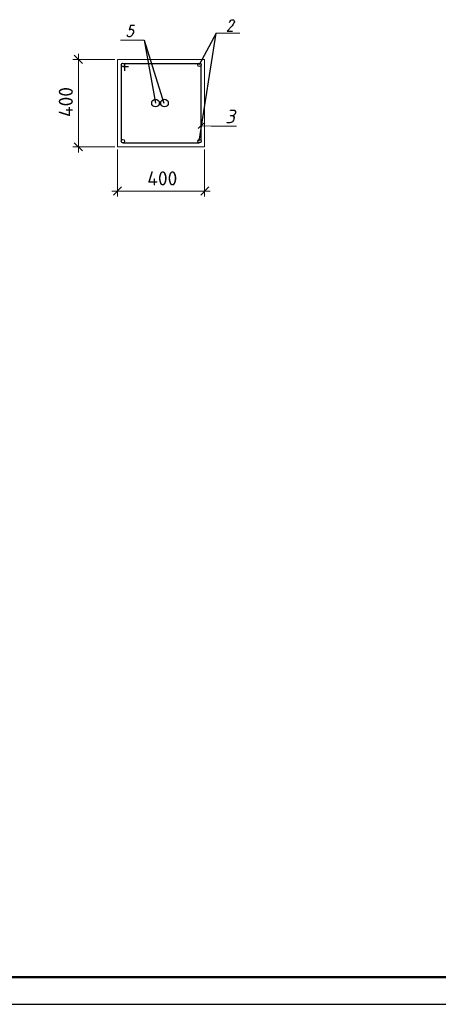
# Model space of a CAD drawing. Extents: x 4085 to 16701, y -65 to 10948.
# Tile 265 of 268: x 15601 to 15678, y 10638 to 10819. Entities that reach past the tile are written whole.
import ezdxf

# ---------------------------------------------------------------- set-up
doc = ezdxf.new("R2010")
doc.units = 0
doc.header["$MEASUREMENT"] = 0
doc.linetypes.add('CONTI', pattern=[0])
doc.layers.get('0').update_dxf_attribs({"color": 250, "linetype": 'CONTI'})
for name, color, linetype in [('PDF _100_EXPLICATION', 7, 'Continuous'), ('PDF _ELE. Электрооборудование (Powet equip.)', 7, 'Continuous'), ('PDF _STR. TEXT RU', 7, 'Continuous'), ('PDF _арматура', 7, 'Continuous'), ('PDF _Рамка (Sheet frame)', 7, 'Continuous'), ('PDF _Текст', 7, 'Continuous')]:
    doc.layers.add(name, color=color, linetype=linetype)
doc.styles.add('PDF ISOCPEUR', font='isocpeur.TTF')
doc.styles.add('PDF ISOCPEUR Italic', font='isocpeui.ttf')

# ---------------------------------------------------------------- blocks, each defined once
blk = doc.blocks.new('A$Cc4c8f544')
at = {"layer": 'PDF _100_EXPLICATION', "lineweight": 30}
for centre in [(-15567, 833), (-14165, 833), (-15567, -564), (-14165, -564)]:
    blk.add_circle(centre, 31.8, dxfattribs=at)
at = {"layer": 'PDF _ELE. Электрооборудование (Powet equip.)', "lineweight": 30}
for points in [[(-13613, 1610), (-13609, 1622), (-13596, 1639), (-13588, 1652), (-13571, 1660), (-13541, 1660), (-13533, 1652), (-13528, 1639), (-13524, 1622), (-13533, 1601), (-13545, 1580), (-13566, 1550), (-13660, 1453), (-13562, 1453)], [(-15357, 1555), (-15425, 1555), (-15455, 1466), (-15446, 1474), (-15421, 1487), (-15404, 1487), (-15383, 1474), (-15374, 1457), (-15374, 1428), (-15383, 1406), (-15395, 1377), (-15416, 1356), (-15438, 1347), (-15459, 1347), (-15480, 1356), (-15484, 1364), (-15484, 1385)], [(-15179, 1288), (-14972, 132)], [(-14189, -334), (-14087, -232)]]:
    blk.add_lwpolyline(points, dxfattribs=at)
at = {"layer": 'PDF _ELE. Электрооборудование (Powet equip.)', "lineweight": 13}
for points in [[(-16306, 856), (-16458, 1008)], [(-16458, -592), (-16306, -744)], [(-15594, -1400), (-15742, -1553)], [(-14142, -1553), (-13994, -1400)]]:
    blk.add_lwpolyline(points, dxfattribs=at)
at = {"layer": 'PDF _ELE. Электрооборудование (Powet equip.)', "lineweight": 5}
blk.add_lwpolyline([(-14138, -283), (-13952, -287), (-13829, -287), (-13486, -287)], dxfattribs=at)
at = {"layer": 'PDF _STR. TEXT RU', "lineweight": 25}
for points in [[(-15179, 1288), (-14815, 132)], [(-14168, -566), (-13858, 1415), (-14168, 831)]]:
    blk.add_lwpolyline(points, dxfattribs=at)
at = {"layer": 'PDF _арматура', "lineweight": 13}
for points in [[(-15179, 1288), (-15611, 1288)], [(-13858, 1415), (-13427, 1415)], [(-15717, 932), (-16483, 932)], [(-16382, 1034), (-16382, -770)], [(-15717, -668), (-16483, -668)], [(-15666, -719), (-15666, -1578)], [(-14070, -719), (-14070, -1578)], [(-15768, -1477), (-13969, -1477)]]:
    blk.add_lwpolyline(points, dxfattribs=at)
blk.add_lwpolyline([(-15666, -668), (-14070, -668), (-14070, 932), (-15666, 932)], close=True, dxfattribs=at)
at = {"layer": 'PDF _арматура', "lineweight": 30}
for points in [[(-15598, 831), (-15598, -566)], [(-15569, 860), (-14168, 860)], [(-15569, 801), (-15463, 801)], [(-15539, 831), (-15539, 725)], [(-14138, 831), (-14138, -566)], [(-15569, -596), (-14168, -596)]]:
    blk.add_lwpolyline(points, dxfattribs=at)
for centre in [(-14970, 134), (-14805, 134)]:
    blk.add_circle(centre, 69.9, dxfattribs=at)
at = {"layer": 'PDF _Рамка (Sheet frame)', "lineweight": 50}
blk.add_line((-45991, -15871), (9367, -15871), dxfattribs=at)
at = {"layer": 'PDF _Рамка (Sheet frame)', "lineweight": 25}
blk.add_line((-46787, -16370), (9867, -16370), dxfattribs=at)
at = {"layer": 'PDF _Текст', "insert": (-16483, -122), "char_height": 258.8, "attachment_point": 7, "rotation": 90, "style": 'PDF ISOCPEUR'}
blk.add_mtext('400', dxfattribs=at)
at = {"layer": 'PDF _Текст', "attachment_point": 7}
for s, insert, char_height, style in [('3', (-13693, -236), 250, 'PDF ISOCPEUR Italic'), ('400', (-15120, -1375), 258.8, 'PDF ISOCPEUR')]:
    blk.add_mtext(s, dxfattribs=dict(at, insert=insert, char_height=char_height, style=style))

msp = doc.modelspace()

# ---------------------------------------------------------------- block references
at = {"xscale": 0.01, "yscale": 0.01, "zscale": 0.01}
msp.add_blockref('A$Cc4c8f544', (15775.48, 10802.15), dxfattribs=at)

doc.saveas('drawing.dxf')
